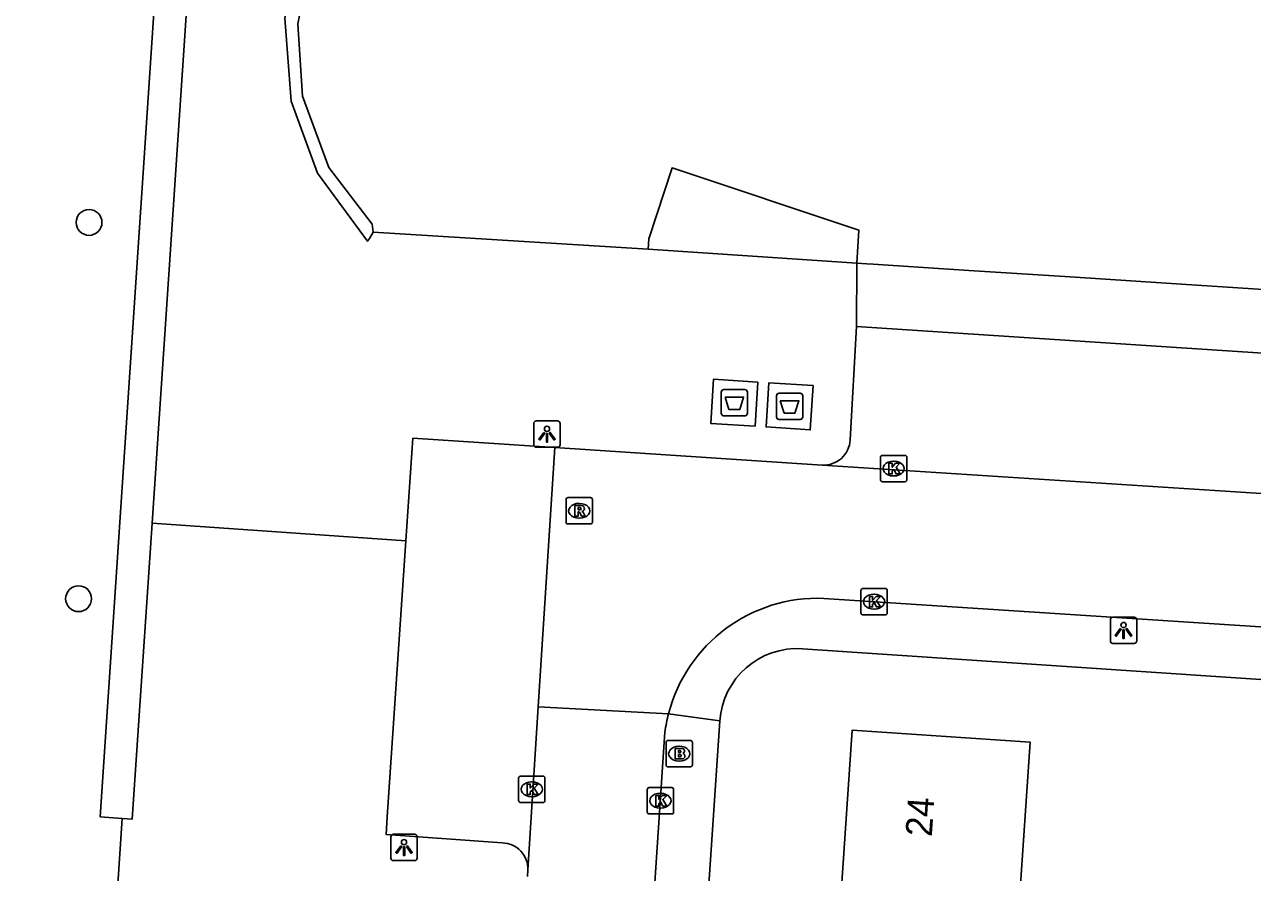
# Model space of a CAD drawing. Extents: x 161848 to 162726, y 385382 to 386521.
# Drawn here: x 161938.07 to 161984.59, y 385963.18 to 385995.3 of the extents above; entities that cross this region are included whole.
import ezdxf

# ---------------------------------------------------------------- set-up
doc = ezdxf.new("R2010")
doc.units = 0
for name, color, linetype in [('IMGEO_Afval_apart_plaats', 7, 'Continuous'), ('IMGEO_Berm_groen', 7, 'Continuous'), ('IMGEO_Boom', 7, 'Continuous'), ('IMGEO_Brandkraan', 7, 'Continuous'), ('IMGEO_Haag', 7, 'Continuous'), ('IMGEO_Kolk', 7, 'Continuous'), ('IMGEO_Lichtpunt', 7, 'Continuous'), ('IMGEO_Pand', 7, 'Continuous'), ('IMGEO_Pand_nummerreeks', 7, 'Continuous'), ('IMGEO_Pand_overbouw', 7, 'Continuous'), ('IMGEO_Parkeervlak_open', 7, 'Continuous'), ('IMGEO_Rijbaan_lokaal_open', 7, 'Continuous'), ('IMGEO_Rioolput', 7, 'Continuous'), ('IMGEO_Voetpad_gesloten', 7, 'Continuous'), ('IMGEO_Voetpad_open', 7, 'Continuous')]:
    doc.layers.add(name, color=color, linetype=linetype)

msp = doc.modelspace()

# ---------------------------------------------------------------- linework, layer by layer
at = {"layer": 'IMGEO_Afval_apart_plaats'}
for p, q in [((161964.466, 385980.575), (161964.466, 385981.375)), ((161964.466, 385981.375), (161964.466, 385980.575)), ((161964.566, 385981.475), (161965.356, 385981.475)), ((161965.356, 385981.475), (161964.566, 385981.475)), ((161965.456, 385981.375), (161965.456, 385980.575)), ((161965.456, 385980.575), (161965.456, 385981.375)), ((161966.561, 385980.437), (161966.561, 385981.237)), ((161966.561, 385981.237), (161966.561, 385980.437)), ((161966.661, 385981.337), (161967.451, 385981.337)), ((161967.451, 385981.337), (161966.661, 385981.337)), ((161967.551, 385981.237), (161967.551, 385980.437)), ((161967.551, 385980.437), (161967.551, 385981.237)), ((161965.356, 385980.475), (161964.566, 385980.475)), ((161964.566, 385980.475), (161965.356, 385980.475)), ((161967.451, 385980.337), (161966.661, 385980.337)), ((161966.661, 385980.337), (161967.451, 385980.337))]:
    msp.add_line(p, q, dxfattribs=at)
for points in [[(161964.609, 385981.189), (161965.313, 385981.189), (161965.164, 385980.719), (161964.758, 385980.719), (161964.609, 385981.189)], [(161966.704, 385981.051), (161967.408, 385981.051), (161967.259, 385980.581), (161966.853, 385980.581), (161966.704, 385981.051)]]:
    msp.add_lwpolyline(points, dxfattribs=at)
for centre, start, end in [((161964.566, 385981.375), 90, 180), ((161964.566, 385981.375), 90, 180), ((161965.356, 385981.375), 0, 90), ((161965.356, 385981.375), 360, 90), ((161966.661, 385981.237), 90, 180), ((161966.661, 385981.237), 90, 180), ((161967.451, 385981.237), 0, 90), ((161967.451, 385981.237), 360, 90), ((161964.566, 385980.575), 180, 270), ((161964.566, 385980.575), 180, 270), ((161965.356, 385980.575), 270, 0), ((161965.356, 385980.575), 270, 0), ((161966.661, 385980.437), 180, 270), ((161966.661, 385980.437), 180, 270), ((161967.451, 385980.437), 270, 0), ((161967.451, 385980.437), 270, 0)]:
    msp.add_arc(centre, 0.1, start, end, dxfattribs=at)
at = {"layer": 'IMGEO_Berm_groen'}
msp.add_lwpolyline([(161936.046, 385878.605), (161941.769, 385965.23)], dxfattribs=at)
at = {"layer": 'IMGEO_Boom'}
for centre in [(161940.517, 385987.803), (161940.121, 385973.55)]:
    msp.add_circle(centre, 0.489, dxfattribs=at)
at = {"layer": 'IMGEO_Brandkraan'}
for p, q in [((161962.374, 385967.253), (161962.374, 385968.105)), ((161962.449, 385968.179), (161963.301, 385968.179)), ((161963.375, 385968.105), (161963.375, 385967.253)), ((161962.862, 385967.959), (161962.887, 385967.959)), ((161963.301, 385967.179), (161962.449, 385967.179)), ((161962.885, 385967.399), (161962.86, 385967.399))]:
    msp.add_line(p, q, dxfattribs=at)
for points in [[(161962.374, 385967.253), (161962.374, 385968.105)], [(161962.449, 385968.179), (161963.301, 385968.179)], [(161963.375, 385968.105), (161963.375, 385967.253)], [(161962.722, 385967.879), (161962.722, 385967.479), (161962.935, 385967.479)], [(161962.953, 385967.879), (161962.722, 385967.879)], [(161962.901, 385967.798), (161962.847, 385967.798), (161962.847, 385967.722)], [(161962.847, 385967.722), (161962.9, 385967.722)], [(161962.909, 385967.646), (161962.847, 385967.646), (161962.847, 385967.565)], [(161962.847, 385967.565), (161962.909, 385967.565)], [(161963.301, 385967.179), (161962.449, 385967.179)]]:
    msp.add_lwpolyline(points, dxfattribs=at)
for centre, radius, start, end in [((161962.451, 385968.103), 0.0765, 91.552, 178.448), ((161962.451, 385968.103), 0.0765, 91.552, 178.448), ((161963.299, 385968.103), 0.0765, 1.552, 88.448), ((161963.299, 385968.103), 0.0765, 1.552, 88.448), ((161962.902, 385967.76), 0.0379, 267.8285, 90.9355), ((161962.91, 385967.605), 0.0404, 269.8759, 90.5077), ((161962.957, 385967.734), 0.145, 59.4692, 91.5367), ((161962.982, 385967.781), 0.0922, 285.5137, 58.1501), ((161962.987, 385967.589), 0.105, 301.3115, 78.989), ((161962.451, 385967.255), 0.0765, 181.552, 268.448), ((161962.451, 385967.255), 0.0765, 181.552, 268.448), ((161962.941, 385967.73), 0.251, 268.6676, 293.5347), ((161963.299, 385967.255), 0.0765, 271.552, 358.448), ((161963.299, 385967.255), 0.0765, 271.552, 358.448)]:
    msp.add_arc(centre, radius, start, end, dxfattribs=at)
for centre, major_axis, ratio, start_param, end_param in [((161962.861, 385967.679), (-0.387, 0.002), 0.722429, 4.712389, 7.853982), ((161962.886, 385967.679), (-0.39, 0.002), 0.717154, 1.570796, 4.712389)]:
    msp.add_ellipse(centre, major_axis=major_axis, ratio=ratio, start_param=start_param, end_param=end_param, dxfattribs=at)
at = {"layer": 'IMGEO_Haag'}
for points in [[(161941.769, 385965.23), (161940.945, 385965.287), (161943.412, 386002.37), (161944.647, 386002.307)], [(161942.908, 385976.416), (161942.155, 385965.203), (161941.769, 385965.23)]]:
    msp.add_lwpolyline(points, dxfattribs=at)
at = {"layer": 'IMGEO_Kolk'}
for p, q in [((161970.497, 385978.053), (161970.497, 385978.905)), ((161970.572, 385978.979), (161971.424, 385978.979)), ((161970.985, 385978.759), (161971.01, 385978.759)), ((161971.498, 385978.905), (161971.498, 385978.053)), ((161971.424, 385977.979), (161970.572, 385977.979)), ((161971.008, 385978.199), (161970.983, 385978.199)), ((161969.755, 385973.01), (161969.755, 385973.862)), ((161969.83, 385973.936), (161970.682, 385973.936)), ((161970.243, 385973.716), (161970.268, 385973.716)), ((161970.756, 385973.862), (161970.756, 385973.01)), ((161970.266, 385973.156), (161970.241, 385973.156)), ((161970.682, 385972.936), (161969.83, 385972.936)), ((161956.788, 385965.904), (161956.788, 385966.756)), ((161956.863, 385966.83), (161957.715, 385966.83)), ((161957.789, 385966.756), (161957.789, 385965.904)), ((161957.276, 385966.61), (161957.301, 385966.61)), ((161961.661, 385965.471), (161961.661, 385966.323)), ((161961.736, 385966.397), (161962.588, 385966.397)), ((161962.149, 385966.177), (161962.174, 385966.177)), ((161962.662, 385966.323), (161962.662, 385965.471)), ((161957.715, 385965.83), (161956.863, 385965.83)), ((161957.299, 385966.05), (161957.274, 385966.05)), ((161962.588, 385965.397), (161961.736, 385965.397)), ((161962.172, 385965.617), (161962.147, 385965.617))]:
    msp.add_line(p, q, dxfattribs=at)
for points in [[(161970.497, 385978.053), (161970.497, 385978.905)], [(161970.572, 385978.979), (161971.424, 385978.979)], [(161971.498, 385978.905), (161971.498, 385978.053)], [(161970.818, 385978.679), (161970.941, 385978.679), (161970.941, 385978.528), (161971.071, 385978.679), (161971.235, 385978.679), (161971.089, 385978.528), (161971.242, 385978.279), (161971.09, 385978.279), (161971.005, 385978.443), (161970.941, 385978.376), (161970.941, 385978.279), (161970.818, 385978.279), (161970.818, 385978.679)], [(161971.424, 385977.979), (161970.572, 385977.979)], [(161969.755, 385973.01), (161969.755, 385973.862)], [(161969.83, 385973.936), (161970.682, 385973.936)], [(161970.076, 385973.636), (161970.199, 385973.636), (161970.199, 385973.485), (161970.329, 385973.636), (161970.493, 385973.636), (161970.347, 385973.485), (161970.5, 385973.236), (161970.348, 385973.236), (161970.263, 385973.4), (161970.199, 385973.333), (161970.199, 385973.236), (161970.076, 385973.236), (161970.076, 385973.636)], [(161970.756, 385973.862), (161970.756, 385973.01)], [(161970.682, 385972.936), (161969.83, 385972.936)], [(161956.788, 385965.904), (161956.788, 385966.756)], [(161956.863, 385966.83), (161957.715, 385966.83)], [(161957.789, 385966.756), (161957.789, 385965.904)], [(161957.109, 385966.53), (161957.232, 385966.53), (161957.232, 385966.379), (161957.362, 385966.53), (161957.526, 385966.53), (161957.38, 385966.379), (161957.533, 385966.13), (161957.381, 385966.13), (161957.296, 385966.294), (161957.232, 385966.227), (161957.232, 385966.13), (161957.109, 385966.13), (161957.109, 385966.53)], [(161961.661, 385965.471), (161961.661, 385966.323)], [(161961.736, 385966.397), (161962.588, 385966.397)], [(161962.662, 385966.323), (161962.662, 385965.471)], [(161957.715, 385965.83), (161956.863, 385965.83)], [(161961.982, 385966.097), (161962.105, 385966.097), (161962.105, 385965.946), (161962.235, 385966.097), (161962.399, 385966.097), (161962.253, 385965.946), (161962.406, 385965.697), (161962.254, 385965.697), (161962.169, 385965.861), (161962.105, 385965.794), (161962.105, 385965.697), (161961.982, 385965.697), (161961.982, 385966.097)], [(161962.588, 385965.397), (161961.736, 385965.397)]]:
    msp.add_lwpolyline(points, dxfattribs=at)
for centre, start, end in [((161970.574, 385978.903), 91.552, 178.448), ((161970.574, 385978.903), 91.552, 178.448), ((161971.422, 385978.903), 1.552, 88.448), ((161971.422, 385978.903), 1.552, 88.448), ((161970.574, 385978.055), 181.552, 268.448), ((161970.574, 385978.055), 181.552, 268.448), ((161971.422, 385978.055), 271.552, 358.448), ((161971.422, 385978.055), 271.552, 358.448), ((161969.832, 385973.86), 91.552, 178.448), ((161969.832, 385973.86), 91.552, 178.448), ((161970.68, 385973.86), 1.552, 88.448), ((161970.68, 385973.86), 1.552, 88.448), ((161969.832, 385973.012), 181.552, 268.448), ((161969.832, 385973.012), 181.552, 268.448), ((161970.68, 385973.012), 271.552, 358.448), ((161970.68, 385973.012), 271.552, 358.448), ((161956.865, 385966.754), 91.552, 178.448), ((161956.865, 385966.754), 91.552, 178.448), ((161957.713, 385966.754), 1.552, 88.448), ((161957.713, 385966.754), 1.552, 88.448), ((161961.738, 385966.321), 91.552, 178.448), ((161961.738, 385966.321), 91.552, 178.448), ((161962.586, 385966.321), 1.552, 88.448), ((161962.586, 385966.321), 1.552, 88.448), ((161956.865, 385965.906), 181.552, 268.448), ((161956.865, 385965.906), 181.552, 268.448), ((161957.713, 385965.906), 271.552, 358.448), ((161957.713, 385965.906), 271.552, 358.448), ((161961.738, 385965.473), 181.552, 268.448), ((161961.738, 385965.473), 181.552, 268.448), ((161962.586, 385965.473), 271.552, 358.448), ((161962.586, 385965.473), 271.552, 358.448)]:
    msp.add_arc(centre, 0.0765, start, end, dxfattribs=at)
for centre, major_axis, ratio, start_param, end_param in [((161970.984, 385978.479), (-0.387, 0.002), 0.722429, 4.712389, 7.853982), ((161971.009, 385978.479), (-0.39, 0.002), 0.717154, 1.570796, 4.712389), ((161970.242, 385973.436), (-0.387, 0.002), 0.722429, 4.712389, 7.853982), ((161970.267, 385973.436), (-0.39, 0.002), 0.717154, 1.570796, 4.712389), ((161957.275, 385966.33), (-0.387, 0.002), 0.722429, 4.712389, 7.853982), ((161957.3, 385966.33), (-0.39, 0.002), 0.717154, 1.570796, 4.712389), ((161962.148, 385965.897), (-0.387, 0.002), 0.722429, 4.712389, 7.853982), ((161962.173, 385965.897), (-0.39, 0.002), 0.717154, 1.570796, 4.712389)]:
    msp.add_ellipse(centre, major_axis=major_axis, ratio=ratio, start_param=start_param, end_param=end_param, dxfattribs=at)
at = {"layer": 'IMGEO_Lichtpunt'}
for p, q in [((161957.366, 385980.187), (161957.366, 385979.38)), ((161957.366, 385980.187), (161957.366, 385979.38)), ((161958.268, 385980.282), (161957.46, 385980.282)), ((161958.268, 385980.282), (161957.46, 385980.282)), ((161958.362, 385979.38), (161958.362, 385980.187)), ((161958.362, 385979.38), (161958.362, 385980.187)), ((161957.46, 385979.286), (161958.268, 385979.286)), ((161957.46, 385979.286), (161958.268, 385979.286)), ((161979.207, 385972.754), (161979.207, 385971.947)), ((161979.207, 385972.754), (161979.207, 385971.947)), ((161980.109, 385972.849), (161979.301, 385972.849)), ((161980.109, 385972.849), (161979.301, 385972.849)), ((161980.203, 385971.947), (161980.203, 385972.754)), ((161980.203, 385971.947), (161980.203, 385972.754)), ((161979.301, 385971.853), (161980.109, 385971.853)), ((161979.301, 385971.853), (161980.109, 385971.853)), ((161951.951, 385964.53), (161951.951, 385963.723)), ((161951.951, 385964.53), (161951.951, 385963.723)), ((161952.853, 385964.625), (161952.045, 385964.625)), ((161952.853, 385964.625), (161952.045, 385964.625)), ((161952.947, 385963.723), (161952.947, 385964.53)), ((161952.947, 385963.723), (161952.947, 385964.53)), ((161952.045, 385963.629), (161952.853, 385963.629)), ((161952.045, 385963.629), (161952.853, 385963.629))]:
    msp.add_line(p, q, dxfattribs=at)
for points in [[(161957.74, 385979.851), (161957.779, 385979.823), (161957.591, 385979.561), (161957.553, 385979.588), (161957.74, 385979.851)], [(161957.842, 385979.803), (161957.889, 385979.803), (161957.889, 385979.481), (161957.842, 385979.481), (161957.842, 385979.803)], [(161957.952, 385979.823), (161957.99, 385979.85), (161958.177, 385979.588), (161958.138, 385979.56), (161957.952, 385979.823)], [(161979.581, 385972.418), (161979.62, 385972.39), (161979.432, 385972.128), (161979.394, 385972.155), (161979.581, 385972.418)], [(161979.683, 385972.37), (161979.73, 385972.37), (161979.73, 385972.048), (161979.683, 385972.048), (161979.683, 385972.37)], [(161979.793, 385972.39), (161979.831, 385972.417), (161980.018, 385972.155), (161979.979, 385972.127), (161979.793, 385972.39)], [(161952.325, 385964.194), (161952.364, 385964.166), (161952.176, 385963.904), (161952.138, 385963.931), (161952.325, 385964.194)], [(161952.427, 385964.146), (161952.474, 385964.146), (161952.474, 385963.824), (161952.427, 385963.824), (161952.427, 385964.146)], [(161952.537, 385964.166), (161952.575, 385964.193), (161952.762, 385963.931), (161952.723, 385963.903), (161952.537, 385964.166)]]:
    msp.add_lwpolyline(points, dxfattribs=at)
for centre in [(161957.865, 385979.985), (161979.706, 385972.552), (161952.45, 385964.328)]:
    msp.add_circle(centre, 0.0994, dxfattribs=at)
for centre, start, end in [((161957.46, 385980.187), 90, 180), ((161957.46, 385980.187), 90, 180), ((161958.268, 385980.187), 0, 90), ((161958.268, 385980.187), 0, 90), ((161957.46, 385979.38), 180, 270), ((161957.46, 385979.38), 180, 270), ((161958.268, 385979.38), 270, 0), ((161958.268, 385979.38), 270, 360), ((161979.301, 385972.754), 90, 180), ((161979.301, 385972.754), 90, 180), ((161980.109, 385972.754), 0, 90), ((161980.109, 385972.754), 0, 90), ((161979.301, 385971.947), 180, 270), ((161979.301, 385971.947), 180, 270), ((161980.109, 385971.947), 270, 0), ((161980.109, 385971.947), 270, 360), ((161952.045, 385964.53), 90, 180), ((161952.045, 385964.53), 90, 180), ((161952.853, 385964.53), 0, 90), ((161952.853, 385964.53), 0, 90), ((161952.045, 385963.723), 180, 270), ((161952.045, 385963.723), 180, 270), ((161952.853, 385963.723), 270, 0), ((161952.853, 385963.723), 270, 360)]:
    msp.add_arc(centre, 0.0946, start, end, dxfattribs=at)
at = {"layer": 'IMGEO_Pand'}
for points in [[(161952.446, 386002.932), (161952.315, 386002.941), (161952.295, 386002.706), (161950.315, 386000.743), (161949.93, 386000), (161949.004, 385998.211), (161948.433, 385995.323), (161948.609, 385992.582), (161949.599, 385989.886), (161951.248, 385987.738), (161951.286, 385987.439)], [(161961.701, 385986.792), (161961.728, 385987.182), (161962.604, 385989.865), (161969.674, 385987.511), (161969.601, 385986.263)], [(161951.286, 385987.439), (161961.701, 385986.792)], [(162021.635, 385982.854), (162018.24, 385983.078), (162014.36, 385983.333), (162010.748, 385983.571), (162006.884, 385983.826), (162003.261, 385984.064), (162000, 385984.279), (161999.382, 385984.32), (161995.767, 385984.557), (161988.817, 385985.014), (161985.194, 385985.252), (161981.32, 385985.503), (161977.687, 385985.739), (161973.846, 385985.988), (161970.224, 385986.223), (161969.98, 385986.239), (161969.601, 385986.263)], [(161969.014, 385962.425), (161969.425, 385968.564), (161976.168, 385968.112), (161975.757, 385961.973)]]:
    msp.add_lwpolyline(points, dxfattribs=at)
at = {"layer": 'IMGEO_Pand_overbouw'}
msp.add_lwpolyline([(161951.286, 385987.439), (161951.248, 385987.738), (161949.599, 385989.886), (161948.609, 385992.582), (161948.433, 385995.323), (161949.004, 385998.211), (161949.93, 386000), (161950.315, 386000.743), (161952.295, 386002.706), (161952.315, 386002.941), (161952.446, 386002.932), (161952.296, 386003.13), (161952.127, 386003.353), (161949.906, 386001.05), (161949.355, 386000), (161948.519, 385998.379), (161947.935, 385995.544), (161948.176, 385992.392), (161949.172, 385989.67), (161951.06, 385987.093), (161951.14, 385987.194)], close=True, dxfattribs=at)
at = {"layer": 'IMGEO_Parkeervlak_open'}
msp.add_lwpolyline([(161952.514, 385975.741), (161951.81, 385965.293), (161951.778, 385964.617), (161956.172, 385964.297)], dxfattribs=at)
msp.add_arc((161956.161, 385963.316), 0.981, 357.6921, 89.3703, dxfattribs=at)
at = {"layer": 'IMGEO_Rijbaan_lokaal_open'}
for points in [[(161958.167, 385979.276), (161957.537, 385969.453)], [(161968.288, 385978.612), (161958.167, 385979.276)], [(162019.954, 385975.106), (162000, 385976.558), (161968.288, 385978.612)], [(161993.069, 385971.948), (161968.352, 385973.563)], [(161957.141, 385963.277), (161957.537, 385969.453)], [(161957.537, 385969.453), (161962.469, 385969.192)], [(161962.333, 385968.495), (161960.348, 385938.653), (161956.869, 385886.598)], [(161957.141, 385963.277), (161957.125, 385963.028)]]:
    msp.add_lwpolyline(points, dxfattribs=at)
for centre, radius, start, end in [((161968.119, 385967.733), 5.835, 87.7074, 165.5164), ((161967.883, 385967.774), 5.597, 165.3215, 172.5966)]:
    msp.add_arc(centre, radius, start, end, dxfattribs=at)
at = {"layer": 'IMGEO_Rioolput'}
for p, q in [((161958.661, 385977.38), (161959.513, 385977.38)), ((161958.586, 385976.454), (161958.586, 385977.306)), ((161959.074, 385977.16), (161959.099, 385977.16)), ((161959.587, 385977.306), (161959.587, 385976.454)), ((161959.097, 385976.6), (161959.072, 385976.6)), ((161959.513, 385976.38), (161958.661, 385976.38))]:
    msp.add_line(p, q, dxfattribs=at)
for points in [[(161958.661, 385977.38), (161959.513, 385977.38)], [(161958.586, 385976.454), (161958.586, 385977.306)], [(161959.175, 385977.078), (161958.923, 385977.08), (161958.923, 385976.68)], [(161959.101, 385976.999), (161959.047, 385976.999), (161959.047, 385976.918)], [(161959.047, 385976.918), (161959.099, 385976.918)], [(161959.587, 385977.306), (161959.587, 385976.454)], [(161958.923, 385976.68), (161959.047, 385976.68), (161959.047, 385976.842), (161959.058, 385976.842)], [(161959.105, 385976.813), (161959.176, 385976.68), (161959.316, 385976.68), (161959.251, 385976.806)], [(161959.513, 385976.38), (161958.661, 385976.38)]]:
    msp.add_lwpolyline(points, dxfattribs=at)
for centre, radius, start, end in [((161958.663, 385977.304), 0.0765, 91.552, 178.448), ((161958.663, 385977.304), 0.0765, 91.552, 178.448), ((161959.511, 385977.304), 0.0765, 1.552, 88.448), ((161959.511, 385977.304), 0.0765, 1.552, 88.448), ((161959.083, 385977.107), 0.19, 274.7715, 282.9687), ((161959.107, 385976.903), 0.0964, 77.0061, 93.1865), ((161959.121, 385976.96), 0.0378, 276.6634, 79.6772), ((161959.174, 385976.968), 0.109, 350.3612, 89.416), ((161959.172, 385976.968), 0.112, 277.5842, 350.9817), ((161958.663, 385976.456), 0.0765, 181.552, 268.448), ((161958.663, 385976.456), 0.0765, 181.552, 268.448), ((161959.057, 385976.789), 0.0533, 26.0293, 88.6989), ((161959.156, 385976.753), 0.108, 29.5134, 73.7905), ((161959.511, 385976.456), 0.0765, 271.552, 358.448), ((161959.511, 385976.456), 0.0765, 271.552, 358.448)]:
    msp.add_arc(centre, radius, start, end, dxfattribs=at)
for centre, major_axis, ratio, start_param, end_param in [((161959.073, 385976.88), (-0.387, 0.002), 0.722429, 4.712389, 7.853982), ((161959.098, 385976.88), (-0.39, 0.002), 0.717154, 1.570796, 4.712389)]:
    msp.add_ellipse(centre, major_axis=major_axis, ratio=ratio, start_param=start_param, end_param=end_param, dxfattribs=at)
at = {"layer": 'IMGEO_Voetpad_gesloten'}
for points in [[(161965.853, 385981.758), (161964.177, 385981.868), (161964.068, 385980.192), (161965.745, 385980.082), (161965.853, 385981.758)], [(161967.949, 385981.621), (161966.272, 385981.731), (161966.164, 385980.054), (161967.84, 385979.944), (161967.949, 385981.621)]]:
    msp.add_lwpolyline(points, dxfattribs=at)
at = {"layer": 'IMGEO_Voetpad_open'}
for points in [[(161951.286, 385987.439), (161951.14, 385987.194), (161951.06, 385987.093), (161949.172, 385989.67), (161948.176, 385992.392), (161947.935, 385995.544), (161948.519, 385998.379), (161949.355, 386000), (161949.906, 386001.05), (161952.127, 386003.353), (161952.296, 386003.13), (161952.446, 386002.932)], [(161944.647, 386002.307), (161944.492, 386000), (161944.149, 385994.889), (161942.908, 385976.416)], [(161969.601, 385986.263), (161961.701, 385986.792)], [(161969.601, 385986.263), (161969.587, 385983.859)], [(161969.587, 385983.859), (161969.352, 385979.563)], [(161969.587, 385983.859), (162000, 385981.864), (162019.373, 385980.593), (162019.085, 385978.123), (162018.992, 385976.237)], [(161958.167, 385979.276), (161952.785, 385979.625), (161952.514, 385975.741)], [(161952.514, 385975.741), (161942.908, 385976.416)], [(162019.07, 385968.054), (162000, 385969.481), (161967.542, 385971.654)], [(161964.413, 385968.919), (161962.469, 385969.192)], [(161964.413, 385968.919), (161959.389, 385894.166)]]:
    msp.add_lwpolyline(points, dxfattribs=at)
for centre, radius, start, end in [((161968.345, 385979.619), 1.009, 266.7723, 356.8082), ((161967.346, 385968.721), 2.939, 86.1732, 176.139)]:
    msp.add_arc(centre, radius, start, end, dxfattribs=at)

# ---------------------------------------------------------------- texts
at = {"layer": 'IMGEO_Pand_nummerreeks'}
msp.add_text('24', height=1, rotation=86.1655, dxfattribs=at).set_placement((161972.441, 385964.513))

doc.saveas('drawing.dxf')
